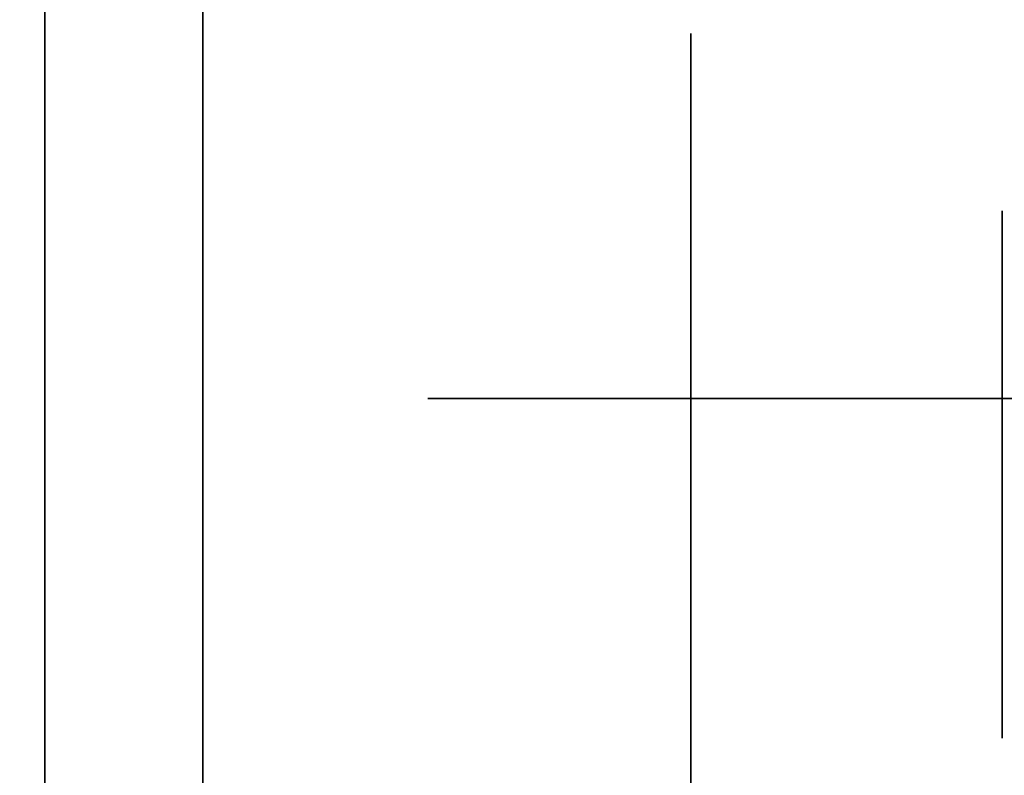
# Model space of a CAD drawing. Extents: x -1299 to -1246.9, y 2743.7 to 2747.9.
# Tile 258 of 1056: x -1292.9879 to -1292.958, y 2747.7993 to 2747.8222. Entities that reach past the tile are written whole.
import ezdxf

# ---------------------------------------------------------------- set-up
doc = ezdxf.new("R2010")
doc.units = 0
doc.header["$LTSCALE"] = 150
doc.header["$MEASUREMENT"] = 0
doc.layers.add('3DFACE_BOLT', color=7, linetype='CONTINUOUS')
doc.layers.add('3DFACE_SHAPE', color=7, linetype='CONTINUOUS')

msp = doc.modelspace()

# ---------------------------------------------------------------- linework, layer by layer
at = {"layer": '3DFACE_BOLT', "color": 1}
for points, invisible_edges in [([(-1292.970119, 2747.841309, 0.068), (-1292.969727, 2747.841309, 0.065528), (-1292.970119, 2747.791309, 0.068)], 14), ([(-1292.970119, 2747.791309, 0.068), (-1292.969727, 2747.841309, 0.065528), (-1292.969727, 2747.791309, 0.065528)], 3), ([(-1292.969727, 2747.841309, 0.070472), (-1292.970119, 2747.841309, 0.068), (-1292.969727, 2747.791309, 0.070472)], 14), ([(-1292.969727, 2747.791309, 0.070472), (-1292.970119, 2747.841309, 0.068), (-1292.970119, 2747.791309, 0.068)], 3), ([(-1292.970119, 2747.841309, 0.138), (-1292.969727, 2747.841309, 0.135528), (-1292.970119, 2747.791309, 0.138)], 14), ([(-1292.970119, 2747.791309, 0.138), (-1292.969727, 2747.841309, 0.135528), (-1292.969727, 2747.791309, 0.135528)], 3), ([(-1292.969727, 2747.841309, 0.140472), (-1292.970119, 2747.841309, 0.138), (-1292.969727, 2747.791309, 0.140472)], 14), ([(-1292.969727, 2747.791309, 0.140472), (-1292.970119, 2747.841309, 0.138), (-1292.970119, 2747.791309, 0.138)], 3), ([(-1292.969727, 2747.841309, 0.065528), (-1292.968591, 2747.841309, 0.063298), (-1292.969727, 2747.791309, 0.065528)], 14), ([(-1292.969727, 2747.791309, 0.065528), (-1292.968591, 2747.841309, 0.063298), (-1292.968591, 2747.791309, 0.063298)], 3), ([(-1292.968591, 2747.841309, 0.072702), (-1292.969727, 2747.841309, 0.070472), (-1292.968591, 2747.791309, 0.072702)], 14), ([(-1292.968591, 2747.791309, 0.072702), (-1292.969727, 2747.841309, 0.070472), (-1292.969727, 2747.791309, 0.070472)], 3), ([(-1292.969727, 2747.841309, 0.135528), (-1292.968591, 2747.841309, 0.133298), (-1292.969727, 2747.791309, 0.135528)], 14), ([(-1292.969727, 2747.791309, 0.135528), (-1292.968591, 2747.841309, 0.133298), (-1292.968591, 2747.791309, 0.133298)], 3), ([(-1292.968591, 2747.841309, 0.142702), (-1292.969727, 2747.841309, 0.140472), (-1292.968591, 2747.791309, 0.142702)], 14), ([(-1292.968591, 2747.791309, 0.142702), (-1292.969727, 2747.841309, 0.140472), (-1292.969727, 2747.791309, 0.140472)], 3), ([(-1292.968591, 2747.841309, 0.063298), (-1292.966821, 2747.841309, 0.061528), (-1292.968591, 2747.791309, 0.063298)], 14), ([(-1292.968591, 2747.791309, 0.063298), (-1292.966821, 2747.841309, 0.061528), (-1292.966821, 2747.791309, 0.061528)], 3), ([(-1292.966821, 2747.841309, 0.074472), (-1292.968591, 2747.841309, 0.072702), (-1292.966821, 2747.791309, 0.074472)], 14), ([(-1292.966821, 2747.791309, 0.074472), (-1292.968591, 2747.841309, 0.072702), (-1292.968591, 2747.791309, 0.072702)], 3), ([(-1292.968591, 2747.841309, 0.133298), (-1292.966821, 2747.841309, 0.131528), (-1292.968591, 2747.791309, 0.133298)], 14), ([(-1292.968591, 2747.791309, 0.133298), (-1292.966821, 2747.841309, 0.131528), (-1292.966821, 2747.791309, 0.131528)], 3), ([(-1292.966821, 2747.841309, 0.144472), (-1292.968591, 2747.841309, 0.142702), (-1292.966821, 2747.791309, 0.144472)], 14), ([(-1292.966821, 2747.791309, 0.144472), (-1292.968591, 2747.841309, 0.142702), (-1292.968591, 2747.791309, 0.142702)], 3), ([(-1292.966821, 2747.841309, 0.061528), (-1292.964591, 2747.841309, 0.060392), (-1292.966821, 2747.791309, 0.061528)], 14), ([(-1292.966821, 2747.791309, 0.061528), (-1292.964591, 2747.841309, 0.060392), (-1292.964591, 2747.791309, 0.060392)], 3), ([(-1292.964591, 2747.841309, 0.075608), (-1292.966821, 2747.841309, 0.074472), (-1292.964591, 2747.791309, 0.075608)], 14), ([(-1292.964591, 2747.791309, 0.075608), (-1292.966821, 2747.841309, 0.074472), (-1292.966821, 2747.791309, 0.074472)], 3), ([(-1292.966821, 2747.841309, 0.131528), (-1292.964591, 2747.841309, 0.130392), (-1292.966821, 2747.791309, 0.131528)], 14), ([(-1292.966821, 2747.791309, 0.131528), (-1292.964591, 2747.841309, 0.130392), (-1292.964591, 2747.791309, 0.130392)], 3), ([(-1292.964591, 2747.841309, 0.145608), (-1292.966821, 2747.841309, 0.144472), (-1292.964591, 2747.791309, 0.145608)], 14), ([(-1292.964591, 2747.791309, 0.145608), (-1292.966821, 2747.841309, 0.144472), (-1292.966821, 2747.791309, 0.144472)], 3), ([(-1292.964591, 2747.841309, 0.060392), (-1292.962119, 2747.841309, 0.06), (-1292.964591, 2747.791309, 0.060392)], 14), ([(-1292.964591, 2747.791309, 0.060392), (-1292.962119, 2747.841309, 0.06), (-1292.962119, 2747.791309, 0.06)], 3), ([(-1292.962119, 2747.841309, 0.076), (-1292.964591, 2747.841309, 0.075608), (-1292.962119, 2747.791309, 0.076)], 14), ([(-1292.962119, 2747.791309, 0.076), (-1292.964591, 2747.841309, 0.075608), (-1292.964591, 2747.791309, 0.075608)], 3), ([(-1292.964591, 2747.841309, 0.130392), (-1292.962119, 2747.841309, 0.13), (-1292.964591, 2747.791309, 0.130392)], 14), ([(-1292.964591, 2747.791309, 0.130392), (-1292.962119, 2747.841309, 0.13), (-1292.962119, 2747.791309, 0.13)], 3), ([(-1292.962119, 2747.841309, 0.146), (-1292.964591, 2747.841309, 0.145608), (-1292.962119, 2747.791309, 0.146)], 14), ([(-1292.962119, 2747.791309, 0.146), (-1292.964591, 2747.841309, 0.145608), (-1292.964591, 2747.791309, 0.145608)], 3), ([(-1292.962119, 2747.841309, 0.06), (-1292.959647, 2747.841309, 0.060392), (-1292.962119, 2747.791309, 0.06)], 14), ([(-1292.962119, 2747.791309, 0.06), (-1292.959647, 2747.841309, 0.060392), (-1292.959647, 2747.791309, 0.060392)], 3), ([(-1292.959647, 2747.841309, 0.075608), (-1292.962119, 2747.841309, 0.076), (-1292.959647, 2747.791309, 0.075608)], 14), ([(-1292.959647, 2747.791309, 0.075608), (-1292.962119, 2747.841309, 0.076), (-1292.962119, 2747.791309, 0.076)], 3), ([(-1292.962119, 2747.841309, 0.13), (-1292.959647, 2747.841309, 0.130392), (-1292.962119, 2747.791309, 0.13)], 14), ([(-1292.962119, 2747.791309, 0.13), (-1292.959647, 2747.841309, 0.130392), (-1292.959647, 2747.791309, 0.130392)], 3), ([(-1292.959647, 2747.841309, 0.145608), (-1292.962119, 2747.841309, 0.146), (-1292.959647, 2747.791309, 0.145608)], 14), ([(-1292.959647, 2747.791309, 0.145608), (-1292.962119, 2747.841309, 0.146), (-1292.962119, 2747.791309, 0.146)], 3), ([(-1292.959647, 2747.841309, 0.060392), (-1292.957416, 2747.841309, 0.061528), (-1292.959647, 2747.791309, 0.060392)], 14), ([(-1292.959647, 2747.791309, 0.060392), (-1292.957416, 2747.841309, 0.061528), (-1292.957416, 2747.791309, 0.061528)], 3), ([(-1292.957416, 2747.841309, 0.074472), (-1292.959647, 2747.841309, 0.075608), (-1292.957416, 2747.791309, 0.074472)], 14), ([(-1292.957416, 2747.791309, 0.074472), (-1292.959647, 2747.841309, 0.075608), (-1292.959647, 2747.791309, 0.075608)], 3), ([(-1292.959647, 2747.841309, 0.130392), (-1292.957416, 2747.841309, 0.131528), (-1292.959647, 2747.791309, 0.130392)], 14), ([(-1292.959647, 2747.791309, 0.130392), (-1292.957416, 2747.841309, 0.131528), (-1292.957416, 2747.791309, 0.131528)], 3), ([(-1292.957416, 2747.841309, 0.144472), (-1292.959647, 2747.841309, 0.145608), (-1292.957416, 2747.791309, 0.144472)], 14), ([(-1292.957416, 2747.791309, 0.144472), (-1292.959647, 2747.841309, 0.145608), (-1292.959647, 2747.791309, 0.145608)], 3), ([(-1292.975494, 2747.825549, 0.068), (-1292.968806, 2747.825549, 0.056417), (-1292.975494, 2747.810749, 0.068)], 14), ([(-1292.975494, 2747.810749, 0.068), (-1292.968806, 2747.825549, 0.056417), (-1292.968806, 2747.810749, 0.056417)], 3), ([(-1292.968806, 2747.825549, 0.079583), (-1292.975494, 2747.825549, 0.068), (-1292.968806, 2747.810749, 0.079583)], 14), ([(-1292.968806, 2747.810749, 0.079583), (-1292.975494, 2747.825549, 0.068), (-1292.975494, 2747.810749, 0.068)], 3), ([(-1292.975494, 2747.825549, 0.138), (-1292.968806, 2747.825549, 0.126417), (-1292.975494, 2747.810749, 0.138)], 14), ([(-1292.975494, 2747.810749, 0.138), (-1292.968806, 2747.825549, 0.126417), (-1292.968806, 2747.810749, 0.126417)], 3), ([(-1292.968806, 2747.825549, 0.149583), (-1292.975494, 2747.825549, 0.138), (-1292.968806, 2747.810749, 0.149583)], 14), ([(-1292.968806, 2747.810749, 0.149583), (-1292.975494, 2747.825549, 0.138), (-1292.975494, 2747.810749, 0.138)], 3), ([(-1292.968806, 2747.825549, 0.056417), (-1292.955431, 2747.825549, 0.056417), (-1292.968806, 2747.810749, 0.056417)], 14), ([(-1292.968806, 2747.810749, 0.056417), (-1292.955431, 2747.825549, 0.056417), (-1292.955431, 2747.810749, 0.056417)], 3), ([(-1292.955431, 2747.825549, 0.079583), (-1292.968806, 2747.825549, 0.079583), (-1292.955431, 2747.810749, 0.079583)], 14), ([(-1292.955431, 2747.810749, 0.079583), (-1292.968806, 2747.825549, 0.079583), (-1292.968806, 2747.810749, 0.079583)], 3), ([(-1292.968806, 2747.825549, 0.126417), (-1292.955431, 2747.825549, 0.126417), (-1292.968806, 2747.810749, 0.126417)], 14), ([(-1292.968806, 2747.810749, 0.126417), (-1292.955431, 2747.825549, 0.126417), (-1292.955431, 2747.810749, 0.126417)], 3), ([(-1292.955431, 2747.825549, 0.149583), (-1292.968806, 2747.825549, 0.149583), (-1292.955431, 2747.810749, 0.149583)], 14), ([(-1292.955431, 2747.810749, 0.149583), (-1292.968806, 2747.825549, 0.149583), (-1292.968806, 2747.810749, 0.149583)], 3), ([(-1292.982319, 2747.815136, 0.126417), (-1292.982319, 2747.821824, 0.138), (-1292.967519, 2747.815136, 0.126417)], 14), ([(-1292.967519, 2747.815136, 0.126417), (-1292.982319, 2747.821824, 0.138), (-1292.967519, 2747.821824, 0.138)], 3), ([(-1292.982319, 2747.821824, 0.138), (-1292.982319, 2747.815136, 0.149583), (-1292.967519, 2747.821824, 0.138)], 14), ([(-1292.967519, 2747.821824, 0.138), (-1292.982319, 2747.815136, 0.149583), (-1292.967519, 2747.815136, 0.149583)], 3), ([(-1292.982319, 2747.815136, 0.149583), (-1292.982319, 2747.821824, 0.138), (-1292.982319, 2747.815136, 0.126417)], 12), ([(-1292.982319, 2747.815136, 0.056417), (-1292.982319, 2747.821824, 0.068), (-1292.967519, 2747.815136, 0.056417)], 14), ([(-1292.967519, 2747.815136, 0.056417), (-1292.982319, 2747.821824, 0.068), (-1292.967519, 2747.821824, 0.068)], 3), ([(-1292.982319, 2747.821824, 0.068), (-1292.982319, 2747.815136, 0.079583), (-1292.967519, 2747.821824, 0.068)], 14), ([(-1292.967519, 2747.821824, 0.068), (-1292.982319, 2747.815136, 0.079583), (-1292.967519, 2747.815136, 0.079583)], 3), ([(-1292.982319, 2747.815136, 0.079583), (-1292.982319, 2747.821824, 0.068), (-1292.982319, 2747.815136, 0.056417)], 12), ([(-1292.967519, 2747.815136, 0.126417), (-1292.967519, 2747.821824, 0.138), (-1292.967519, 2747.815136, 0.149583)], 12), ([(-1292.967519, 2747.815136, 0.056417), (-1292.967519, 2747.821824, 0.068), (-1292.967519, 2747.815136, 0.079583)], 12), ([(-1293.008079, 2747.816057, 0.135528), (-1293.008079, 2747.816449, 0.138), (-1292.958079, 2747.816057, 0.135528)], 14), ([(-1292.958079, 2747.816057, 0.135528), (-1293.008079, 2747.816449, 0.138), (-1292.958079, 2747.816449, 0.138)], 3), ([(-1293.008079, 2747.816449, 0.138), (-1293.008079, 2747.816057, 0.140472), (-1292.958079, 2747.816449, 0.138)], 14), ([(-1292.958079, 2747.816449, 0.138), (-1293.008079, 2747.816057, 0.140472), (-1292.958079, 2747.816057, 0.140472)], 3), ([(-1293.008079, 2747.816057, 0.065528), (-1293.008079, 2747.816449, 0.068), (-1292.958079, 2747.816057, 0.065528)], 14), ([(-1292.958079, 2747.816057, 0.065528), (-1293.008079, 2747.816449, 0.068), (-1292.958079, 2747.816449, 0.068)], 3), ([(-1293.008079, 2747.816449, 0.068), (-1293.008079, 2747.816057, 0.070472), (-1292.958079, 2747.816449, 0.068)], 14), ([(-1292.958079, 2747.816449, 0.068), (-1293.008079, 2747.816057, 0.070472), (-1292.958079, 2747.816057, 0.070472)], 3), ([(-1292.958079, 2747.816057, 0.135528), (-1292.958079, 2747.816449, 0.138), (-1292.958079, 2747.816057, 0.140472)], 12), ([(-1292.958079, 2747.816057, 0.065528), (-1292.958079, 2747.816449, 0.068), (-1292.958079, 2747.816057, 0.070472)], 12), ([(-1293.008079, 2747.814921, 0.133298), (-1293.008079, 2747.816057, 0.135528), (-1292.958079, 2747.814921, 0.133298)], 14), ([(-1292.958079, 2747.814921, 0.133298), (-1293.008079, 2747.816057, 0.135528), (-1292.958079, 2747.816057, 0.135528)], 3), ([(-1293.008079, 2747.816057, 0.140472), (-1293.008079, 2747.814921, 0.142702), (-1292.958079, 2747.816057, 0.140472)], 14), ([(-1292.958079, 2747.816057, 0.140472), (-1293.008079, 2747.814921, 0.142702), (-1292.958079, 2747.814921, 0.142702)], 3), ([(-1293.008079, 2747.814921, 0.063298), (-1293.008079, 2747.816057, 0.065528), (-1292.958079, 2747.814921, 0.063298)], 14), ([(-1292.958079, 2747.814921, 0.063298), (-1293.008079, 2747.816057, 0.065528), (-1292.958079, 2747.816057, 0.065528)], 3), ([(-1293.008079, 2747.816057, 0.070472), (-1293.008079, 2747.814921, 0.072702), (-1292.958079, 2747.816057, 0.070472)], 14), ([(-1292.958079, 2747.816057, 0.070472), (-1293.008079, 2747.814921, 0.072702), (-1292.958079, 2747.814921, 0.072702)], 3), ([(-1292.958079, 2747.814921, 0.133298), (-1292.958079, 2747.816057, 0.135528), (-1292.958079, 2747.814921, 0.142702)], 14), ([(-1292.958079, 2747.814921, 0.142702), (-1292.958079, 2747.816057, 0.135528), (-1292.958079, 2747.816057, 0.140472)], 3), ([(-1292.958079, 2747.814921, 0.063298), (-1292.958079, 2747.816057, 0.065528), (-1292.958079, 2747.814921, 0.072702)], 14), ([(-1292.958079, 2747.814921, 0.072702), (-1292.958079, 2747.816057, 0.065528), (-1292.958079, 2747.816057, 0.070472)], 3), ([(-1293.008079, 2747.813151, 0.131528), (-1293.008079, 2747.814921, 0.133298), (-1292.958079, 2747.813151, 0.131528)], 14), ([(-1292.958079, 2747.813151, 0.131528), (-1293.008079, 2747.814921, 0.133298), (-1292.958079, 2747.814921, 0.133298)], 3), ([(-1293.008079, 2747.814921, 0.142702), (-1293.008079, 2747.813151, 0.144472), (-1292.958079, 2747.814921, 0.142702)], 14), ([(-1292.958079, 2747.814921, 0.142702), (-1293.008079, 2747.813151, 0.144472), (-1292.958079, 2747.813151, 0.144472)], 3), ([(-1293.008079, 2747.813151, 0.061528), (-1293.008079, 2747.814921, 0.063298), (-1292.958079, 2747.813151, 0.061528)], 14), ([(-1292.958079, 2747.813151, 0.061528), (-1293.008079, 2747.814921, 0.063298), (-1292.958079, 2747.814921, 0.063298)], 3), ([(-1293.008079, 2747.814921, 0.072702), (-1293.008079, 2747.813151, 0.074472), (-1292.958079, 2747.814921, 0.072702)], 14), ([(-1292.958079, 2747.814921, 0.072702), (-1293.008079, 2747.813151, 0.074472), (-1292.958079, 2747.813151, 0.074472)], 3), ([(-1292.982319, 2747.801761, 0.126417), (-1292.982319, 2747.815136, 0.126417), (-1292.967519, 2747.801761, 0.126417)], 14), ([(-1292.967519, 2747.801761, 0.126417), (-1292.982319, 2747.815136, 0.126417), (-1292.967519, 2747.815136, 0.126417)], 3), ([(-1292.982319, 2747.815136, 0.149583), (-1292.982319, 2747.801761, 0.149583), (-1292.967519, 2747.815136, 0.149583)], 14), ([(-1292.967519, 2747.815136, 0.149583), (-1292.982319, 2747.801761, 0.149583), (-1292.967519, 2747.801761, 0.149583)], 3), ([(-1292.982319, 2747.801761, 0.149583), (-1292.982319, 2747.815136, 0.149583), (-1292.982319, 2747.801761, 0.126417)], 14), ([(-1292.982319, 2747.801761, 0.126417), (-1292.982319, 2747.815136, 0.149583), (-1292.982319, 2747.815136, 0.126417)], 3), ([(-1292.982319, 2747.801761, 0.056417), (-1292.982319, 2747.815136, 0.056417), (-1292.967519, 2747.801761, 0.056417)], 14), ([(-1292.967519, 2747.801761, 0.056417), (-1292.982319, 2747.815136, 0.056417), (-1292.967519, 2747.815136, 0.056417)], 3), ([(-1292.982319, 2747.815136, 0.079583), (-1292.982319, 2747.801761, 0.079583), (-1292.967519, 2747.815136, 0.079583)], 14), ([(-1292.967519, 2747.815136, 0.079583), (-1292.982319, 2747.801761, 0.079583), (-1292.967519, 2747.801761, 0.079583)], 3), ([(-1292.982319, 2747.801761, 0.079583), (-1292.982319, 2747.815136, 0.079583), (-1292.982319, 2747.801761, 0.056417)], 14), ([(-1292.982319, 2747.801761, 0.056417), (-1292.982319, 2747.815136, 0.079583), (-1292.982319, 2747.815136, 0.056417)], 3), ([(-1292.967519, 2747.801761, 0.126417), (-1292.967519, 2747.815136, 0.126417), (-1292.967519, 2747.801761, 0.149583)], 14), ([(-1292.967519, 2747.801761, 0.149583), (-1292.967519, 2747.815136, 0.126417), (-1292.967519, 2747.815136, 0.149583)], 3), ([(-1292.967519, 2747.801761, 0.056417), (-1292.967519, 2747.815136, 0.056417), (-1292.967519, 2747.801761, 0.079583)], 14), ([(-1292.967519, 2747.801761, 0.079583), (-1292.967519, 2747.815136, 0.056417), (-1292.967519, 2747.815136, 0.079583)], 3), ([(-1292.958079, 2747.813151, 0.131528), (-1292.958079, 2747.814921, 0.133298), (-1292.958079, 2747.813151, 0.144472)], 14), ([(-1292.958079, 2747.813151, 0.144472), (-1292.958079, 2747.814921, 0.133298), (-1292.958079, 2747.814921, 0.142702)], 3), ([(-1292.958079, 2747.813151, 0.061528), (-1292.958079, 2747.814921, 0.063298), (-1292.958079, 2747.813151, 0.074472)], 14), ([(-1292.958079, 2747.813151, 0.074472), (-1292.958079, 2747.814921, 0.063298), (-1292.958079, 2747.814921, 0.072702)], 3), ([(-1293.008079, 2747.810921, 0.130392), (-1293.008079, 2747.813151, 0.131528), (-1292.958079, 2747.810921, 0.130392)], 14), ([(-1292.958079, 2747.810921, 0.130392), (-1293.008079, 2747.813151, 0.131528), (-1292.958079, 2747.813151, 0.131528)], 3), ([(-1293.008079, 2747.813151, 0.144472), (-1293.008079, 2747.810921, 0.145608), (-1292.958079, 2747.813151, 0.144472)], 14), ([(-1292.958079, 2747.813151, 0.144472), (-1293.008079, 2747.810921, 0.145608), (-1292.958079, 2747.810921, 0.145608)], 3), ([(-1293.008079, 2747.810921, 0.060392), (-1293.008079, 2747.813151, 0.061528), (-1292.958079, 2747.810921, 0.060392)], 14), ([(-1292.958079, 2747.810921, 0.060392), (-1293.008079, 2747.813151, 0.061528), (-1292.958079, 2747.813151, 0.061528)], 3), ([(-1293.008079, 2747.813151, 0.074472), (-1293.008079, 2747.810921, 0.075608), (-1292.958079, 2747.813151, 0.074472)], 14), ([(-1292.958079, 2747.813151, 0.074472), (-1293.008079, 2747.810921, 0.075608), (-1292.958079, 2747.810921, 0.075608)], 3), ([(-1292.958079, 2747.810921, 0.130392), (-1292.958079, 2747.813151, 0.131528), (-1292.958079, 2747.810921, 0.145608)], 14), ([(-1292.958079, 2747.810921, 0.145608), (-1292.958079, 2747.813151, 0.131528), (-1292.958079, 2747.813151, 0.144472)], 3), ([(-1292.958079, 2747.810921, 0.060392), (-1292.958079, 2747.813151, 0.061528), (-1292.958079, 2747.810921, 0.075608)], 14), ([(-1292.958079, 2747.810921, 0.075608), (-1292.958079, 2747.813151, 0.061528), (-1292.958079, 2747.813151, 0.074472)], 3), ([(-1293.008079, 2747.808449, 0.13), (-1293.008079, 2747.810921, 0.130392), (-1292.958079, 2747.808449, 0.13)], 14), ([(-1292.958079, 2747.808449, 0.13), (-1293.008079, 2747.810921, 0.130392), (-1292.958079, 2747.810921, 0.130392)], 3), ([(-1293.008079, 2747.810921, 0.145608), (-1293.008079, 2747.808449, 0.146), (-1292.958079, 2747.810921, 0.145608)], 14), ([(-1292.958079, 2747.810921, 0.145608), (-1293.008079, 2747.808449, 0.146), (-1292.958079, 2747.808449, 0.146)], 3), ([(-1293.008079, 2747.808449, 0.06), (-1293.008079, 2747.810921, 0.060392), (-1292.958079, 2747.808449, 0.06)], 14), ([(-1292.958079, 2747.808449, 0.06), (-1293.008079, 2747.810921, 0.060392), (-1292.958079, 2747.810921, 0.060392)], 3), ([(-1293.008079, 2747.810921, 0.075608), (-1293.008079, 2747.808449, 0.076), (-1292.958079, 2747.810921, 0.075608)], 14), ([(-1292.958079, 2747.810921, 0.075608), (-1293.008079, 2747.808449, 0.076), (-1292.958079, 2747.808449, 0.076)], 3), ([(-1292.975494, 2747.810749, 0.068), (-1292.968806, 2747.810749, 0.056417), (-1292.968806, 2747.810749, 0.079583)], 2), ([(-1292.975494, 2747.810749, 0.138), (-1292.968806, 2747.810749, 0.126417), (-1292.968806, 2747.810749, 0.149583)], 2), ([(-1292.968806, 2747.810749, 0.056417), (-1292.955431, 2747.810749, 0.056417), (-1292.968806, 2747.810749, 0.079583)], 14), ([(-1292.968806, 2747.810749, 0.079583), (-1292.955431, 2747.810749, 0.056417), (-1292.955431, 2747.810749, 0.079583)], 3), ([(-1292.968806, 2747.810749, 0.126417), (-1292.955431, 2747.810749, 0.126417), (-1292.968806, 2747.810749, 0.149583)], 14), ([(-1292.968806, 2747.810749, 0.149583), (-1292.955431, 2747.810749, 0.126417), (-1292.955431, 2747.810749, 0.149583)], 3), ([(-1292.958079, 2747.808449, 0.13), (-1292.958079, 2747.810921, 0.130392), (-1292.958079, 2747.808449, 0.146)], 14), ([(-1292.958079, 2747.808449, 0.146), (-1292.958079, 2747.810921, 0.130392), (-1292.958079, 2747.810921, 0.145608)], 3), ([(-1292.958079, 2747.808449, 0.06), (-1292.958079, 2747.810921, 0.060392), (-1292.958079, 2747.808449, 0.076)], 14), ([(-1292.958079, 2747.808449, 0.076), (-1292.958079, 2747.810921, 0.060392), (-1292.958079, 2747.810921, 0.075608)], 3), ([(-1293.008079, 2747.805976, 0.130392), (-1293.008079, 2747.808449, 0.13), (-1292.958079, 2747.805976, 0.130392)], 14), ([(-1292.958079, 2747.805976, 0.130392), (-1293.008079, 2747.808449, 0.13), (-1292.958079, 2747.808449, 0.13)], 3), ([(-1293.008079, 2747.808449, 0.146), (-1293.008079, 2747.805976, 0.145608), (-1292.958079, 2747.808449, 0.146)], 14), ([(-1292.958079, 2747.808449, 0.146), (-1293.008079, 2747.805976, 0.145608), (-1292.958079, 2747.805976, 0.145608)], 3), ([(-1293.008079, 2747.805976, 0.060392), (-1293.008079, 2747.808449, 0.06), (-1292.958079, 2747.805976, 0.060392)], 14), ([(-1292.958079, 2747.805976, 0.060392), (-1293.008079, 2747.808449, 0.06), (-1292.958079, 2747.808449, 0.06)], 3), ([(-1293.008079, 2747.808449, 0.076), (-1293.008079, 2747.805976, 0.075608), (-1292.958079, 2747.808449, 0.076)], 14), ([(-1292.958079, 2747.808449, 0.076), (-1293.008079, 2747.805976, 0.075608), (-1292.958079, 2747.805976, 0.075608)], 3), ([(-1292.958079, 2747.805976, 0.130392), (-1292.958079, 2747.808449, 0.13), (-1292.958079, 2747.805976, 0.145608)], 14), ([(-1292.958079, 2747.805976, 0.145608), (-1292.958079, 2747.808449, 0.13), (-1292.958079, 2747.808449, 0.146)], 3), ([(-1292.958079, 2747.805976, 0.060392), (-1292.958079, 2747.808449, 0.06), (-1292.958079, 2747.805976, 0.075608)], 14), ([(-1292.958079, 2747.805976, 0.075608), (-1292.958079, 2747.808449, 0.06), (-1292.958079, 2747.808449, 0.076)], 3), ([(-1293.008079, 2747.803746, 0.131528), (-1293.008079, 2747.805976, 0.130392), (-1292.958079, 2747.803746, 0.131528)], 14), ([(-1292.958079, 2747.803746, 0.131528), (-1293.008079, 2747.805976, 0.130392), (-1292.958079, 2747.805976, 0.130392)], 3), ([(-1293.008079, 2747.805976, 0.145608), (-1293.008079, 2747.803746, 0.144472), (-1292.958079, 2747.805976, 0.145608)], 14), ([(-1292.958079, 2747.805976, 0.145608), (-1293.008079, 2747.803746, 0.144472), (-1292.958079, 2747.803746, 0.144472)], 3), ([(-1293.008079, 2747.803746, 0.061528), (-1293.008079, 2747.805976, 0.060392), (-1292.958079, 2747.803746, 0.061528)], 14), ([(-1292.958079, 2747.803746, 0.061528), (-1293.008079, 2747.805976, 0.060392), (-1292.958079, 2747.805976, 0.060392)], 3), ([(-1293.008079, 2747.805976, 0.075608), (-1293.008079, 2747.803746, 0.074472), (-1292.958079, 2747.805976, 0.075608)], 14), ([(-1292.958079, 2747.805976, 0.075608), (-1293.008079, 2747.803746, 0.074472), (-1292.958079, 2747.803746, 0.074472)], 3), ([(-1292.958079, 2747.803746, 0.131528), (-1292.958079, 2747.805976, 0.130392), (-1292.958079, 2747.803746, 0.144472)], 14), ([(-1292.958079, 2747.803746, 0.144472), (-1292.958079, 2747.805976, 0.130392), (-1292.958079, 2747.805976, 0.145608)], 3), ([(-1292.958079, 2747.803746, 0.061528), (-1292.958079, 2747.805976, 0.060392), (-1292.958079, 2747.803746, 0.074472)], 14), ([(-1292.958079, 2747.803746, 0.074472), (-1292.958079, 2747.805976, 0.060392), (-1292.958079, 2747.805976, 0.075608)], 3), ([(-1293.008079, 2747.801976, 0.133298), (-1293.008079, 2747.803746, 0.131528), (-1292.958079, 2747.801976, 0.133298)], 14), ([(-1292.958079, 2747.801976, 0.133298), (-1293.008079, 2747.803746, 0.131528), (-1292.958079, 2747.803746, 0.131528)], 3), ([(-1293.008079, 2747.803746, 0.144472), (-1293.008079, 2747.801976, 0.142702), (-1292.958079, 2747.803746, 0.144472)], 14), ([(-1292.958079, 2747.803746, 0.144472), (-1293.008079, 2747.801976, 0.142702), (-1292.958079, 2747.801976, 0.142702)], 3), ([(-1293.008079, 2747.801976, 0.063298), (-1293.008079, 2747.803746, 0.061528), (-1292.958079, 2747.801976, 0.063298)], 14), ([(-1292.958079, 2747.801976, 0.063298), (-1293.008079, 2747.803746, 0.061528), (-1292.958079, 2747.803746, 0.061528)], 3), ([(-1293.008079, 2747.803746, 0.074472), (-1293.008079, 2747.801976, 0.072702), (-1292.958079, 2747.803746, 0.074472)], 14), ([(-1292.958079, 2747.803746, 0.074472), (-1293.008079, 2747.801976, 0.072702), (-1292.958079, 2747.801976, 0.072702)], 3), ([(-1292.958079, 2747.801976, 0.133298), (-1292.958079, 2747.803746, 0.131528), (-1292.958079, 2747.801976, 0.142702)], 14), ([(-1292.958079, 2747.801976, 0.142702), (-1292.958079, 2747.803746, 0.131528), (-1292.958079, 2747.803746, 0.144472)], 3), ([(-1292.958079, 2747.801976, 0.063298), (-1292.958079, 2747.803746, 0.061528), (-1292.958079, 2747.801976, 0.072702)], 14), ([(-1292.958079, 2747.801976, 0.072702), (-1292.958079, 2747.803746, 0.061528), (-1292.958079, 2747.803746, 0.074472)], 3), ([(-1293.008079, 2747.80084, 0.135528), (-1293.008079, 2747.801976, 0.133298), (-1292.958079, 2747.80084, 0.135528)], 14), ([(-1292.958079, 2747.80084, 0.135528), (-1293.008079, 2747.801976, 0.133298), (-1292.958079, 2747.801976, 0.133298)], 3), ([(-1293.008079, 2747.801976, 0.142702), (-1293.008079, 2747.80084, 0.140472), (-1292.958079, 2747.801976, 0.142702)], 14), ([(-1292.958079, 2747.801976, 0.142702), (-1293.008079, 2747.80084, 0.140472), (-1292.958079, 2747.80084, 0.140472)], 3), ([(-1293.008079, 2747.80084, 0.065528), (-1293.008079, 2747.801976, 0.063298), (-1292.958079, 2747.80084, 0.065528)], 14), ([(-1292.958079, 2747.80084, 0.065528), (-1293.008079, 2747.801976, 0.063298), (-1292.958079, 2747.801976, 0.063298)], 3), ([(-1293.008079, 2747.801976, 0.072702), (-1293.008079, 2747.80084, 0.070472), (-1292.958079, 2747.801976, 0.072702)], 14), ([(-1292.958079, 2747.801976, 0.072702), (-1293.008079, 2747.80084, 0.070472), (-1292.958079, 2747.80084, 0.070472)], 3), ([(-1292.982319, 2747.795074, 0.138), (-1292.982319, 2747.801761, 0.126417), (-1292.967519, 2747.795074, 0.138)], 14), ([(-1292.967519, 2747.795074, 0.138), (-1292.982319, 2747.801761, 0.126417), (-1292.967519, 2747.801761, 0.126417)], 3), ([(-1292.982319, 2747.801761, 0.149583), (-1292.982319, 2747.795074, 0.138), (-1292.967519, 2747.801761, 0.149583)], 14), ([(-1292.967519, 2747.801761, 0.149583), (-1292.982319, 2747.795074, 0.138), (-1292.967519, 2747.795074, 0.138)], 3), ([(-1292.982319, 2747.795074, 0.138), (-1292.982319, 2747.801761, 0.149583), (-1292.982319, 2747.801761, 0.126417)], 2), ([(-1292.982319, 2747.795074, 0.068), (-1292.982319, 2747.801761, 0.056417), (-1292.967519, 2747.795074, 0.068)], 14), ([(-1292.967519, 2747.795074, 0.068), (-1292.982319, 2747.801761, 0.056417), (-1292.967519, 2747.801761, 0.056417)], 3), ([(-1292.982319, 2747.801761, 0.079583), (-1292.982319, 2747.795074, 0.068), (-1292.967519, 2747.801761, 0.079583)], 14), ([(-1292.967519, 2747.801761, 0.079583), (-1292.982319, 2747.795074, 0.068), (-1292.967519, 2747.795074, 0.068)], 3), ([(-1292.982319, 2747.795074, 0.068), (-1292.982319, 2747.801761, 0.079583), (-1292.982319, 2747.801761, 0.056417)], 2), ([(-1292.967519, 2747.795074, 0.138), (-1292.967519, 2747.801761, 0.126417), (-1292.967519, 2747.801761, 0.149583)], 2), ([(-1292.967519, 2747.795074, 0.068), (-1292.967519, 2747.801761, 0.056417), (-1292.967519, 2747.801761, 0.079583)], 2), ([(-1292.958079, 2747.80084, 0.135528), (-1292.958079, 2747.801976, 0.133298), (-1292.958079, 2747.80084, 0.140472)], 14), ([(-1292.958079, 2747.80084, 0.140472), (-1292.958079, 2747.801976, 0.133298), (-1292.958079, 2747.801976, 0.142702)], 3), ([(-1292.958079, 2747.80084, 0.065528), (-1292.958079, 2747.801976, 0.063298), (-1292.958079, 2747.80084, 0.070472)], 14), ([(-1292.958079, 2747.80084, 0.070472), (-1292.958079, 2747.801976, 0.063298), (-1292.958079, 2747.801976, 0.072702)], 3), ([(-1293.008079, 2747.800449, 0.138), (-1293.008079, 2747.80084, 0.135528), (-1292.958079, 2747.800449, 0.138)], 14), ([(-1292.958079, 2747.800449, 0.138), (-1293.008079, 2747.80084, 0.135528), (-1292.958079, 2747.80084, 0.135528)], 3), ([(-1293.008079, 2747.80084, 0.140472), (-1293.008079, 2747.800449, 0.138), (-1292.958079, 2747.80084, 0.140472)], 14), ([(-1292.958079, 2747.80084, 0.140472), (-1293.008079, 2747.800449, 0.138), (-1292.958079, 2747.800449, 0.138)], 3), ([(-1293.008079, 2747.800449, 0.068), (-1293.008079, 2747.80084, 0.065528), (-1292.958079, 2747.800449, 0.068)], 14), ([(-1292.958079, 2747.800449, 0.068), (-1293.008079, 2747.80084, 0.065528), (-1292.958079, 2747.80084, 0.065528)], 3), ([(-1293.008079, 2747.80084, 0.070472), (-1293.008079, 2747.800449, 0.068), (-1292.958079, 2747.80084, 0.070472)], 14), ([(-1292.958079, 2747.80084, 0.070472), (-1293.008079, 2747.800449, 0.068), (-1292.958079, 2747.800449, 0.068)], 3), ([(-1292.958079, 2747.800449, 0.138), (-1292.958079, 2747.80084, 0.135528), (-1292.958079, 2747.80084, 0.140472)], 2), ([(-1292.958079, 2747.800449, 0.068), (-1292.958079, 2747.80084, 0.065528), (-1292.958079, 2747.80084, 0.070472)], 2)]:
    msp.add_3dface(points, dxfattribs=dict(at, invisible_edges=invisible_edges))
at = {"layer": '3DFACE_SHAPE', "color": 13}
for points, invisible_edges in [([(-1293.046219, 2747.884449, 0.206), (-1293.046219, 2746.946449, 0.206), (-1292.944219, 2747.884449, 0.206)], 2), ([(-1293.046219, 2746.946449, 0.206), (-1292.944219, 2746.946449, 0.206), (-1292.944219, 2747.884449, 0.206)], 12), ([(-1292.944219, 2747.884449), (-1292.944219, 2746.946449), (-1293.046219, 2747.884449)], 2), ([(-1292.944219, 2746.946449), (-1293.046219, 2746.946449), (-1293.046219, 2747.884449)], 12), ([(-1292.992119, 2747.884449, 0.008), (-1292.992119, 2746.946449, 0.008), (-1292.944219, 2747.884449, 0.008)], 2), ([(-1292.992119, 2746.946449, 0.008), (-1292.944219, 2746.946449, 0.008), (-1292.944219, 2747.884449, 0.008)], 12), ([(-1292.944219, 2747.884449, 0.198), (-1292.944219, 2746.946449, 0.198), (-1292.992119, 2747.858449, 0.198)], 14), ([(-1292.944219, 2746.946449, 0.198), (-1292.992119, 2747.808449, 0.198), (-1292.992119, 2747.858449, 0.198)], 13), ([(-1292.987119, 2747.779349, 0.033), (-1292.987119, 2747.814459, 0.06199), (-1292.987119, 2747.830349, 0.033)], 3), ([(-1292.987119, 2747.814459, 0.06199), (-1292.987119, 2747.830349, 0.068), (-1292.987119, 2747.830349, 0.033)], 13), ([(-1292.987119, 2747.814459, 0.06199), (-1292.987119, 2747.816949, 0.068), (-1292.987119, 2747.830349, 0.068)], 14), ([(-1292.987119, 2747.816949, 0.138), (-1292.987119, 2747.830349, 0.068), (-1292.987119, 2747.816949, 0.068)], 15), ([(-1292.987119, 2747.830349, 0.068), (-1292.987119, 2747.816949, 0.138), (-1292.987119, 2747.830349, 0.138)], 3), ([(-1292.987119, 2747.830349, 0.138), (-1292.987119, 2747.816949, 0.138), (-1292.987119, 2747.830349, 0.173)], 3), ([(-1292.987119, 2747.816949, 0.138), (-1292.987119, 2747.814459, 0.14401), (-1292.987119, 2747.830349, 0.173)], 14), ([(-1292.987119, 2747.814459, 0.14401), (-1292.987119, 2747.808449, 0.1465), (-1292.987119, 2747.830349, 0.173)], 14), ([(-1292.987119, 2747.808449, 0.1465), (-1292.987119, 2747.802438, 0.14401), (-1292.987119, 2747.830349, 0.173)], 14), ([(-1292.987119, 2747.830349, 0.173), (-1292.987119, 2747.802438, 0.14401), (-1292.987119, 2747.779349, 0.173)], 3), ([(-1292.982319, 2747.825549, 0.033), (-1292.982319, 2747.808449, 0.033), (-1292.987119, 2747.830349, 0.033)], 14), ([(-1292.987119, 2747.830349, 0.033), (-1292.982319, 2747.808449, 0.033), (-1292.987119, 2747.779349, 0.033)], 3), ([(-1292.987119, 2747.779349, 0.173), (-1292.982319, 2747.825549, 0.173), (-1292.987119, 2747.830349, 0.173)], 3), ([(-1292.982319, 2747.779349, 0.173), (-1292.982319, 2747.825549, 0.173), (-1292.987119, 2747.779349, 0.173)], 2), ([(-1292.982319, 2747.779349, 0.173), (-1292.982319, 2747.802438, 0.14401), (-1292.982319, 2747.825549, 0.173)], 3), ([(-1292.982319, 2747.802438, 0.14401), (-1292.982319, 2747.808449, 0.1465), (-1292.982319, 2747.825549, 0.173)], 14), ([(-1292.982319, 2747.825549, 0.173), (-1292.982319, 2747.808449, 0.1465), (-1292.982319, 2747.814459, 0.14401)], 13), ([(-1292.982319, 2747.814459, 0.14401), (-1292.982319, 2747.816949, 0.138), (-1292.982319, 2747.825549, 0.173)], 14), ([(-1292.982319, 2747.816949, 0.138), (-1292.982319, 2747.825549, 0.033), (-1292.982319, 2747.825549, 0.173)], 13), ([(-1292.982319, 2747.816949, 0.068), (-1292.982319, 2747.825549, 0.033), (-1292.982319, 2747.816949, 0.138)], 15), ([(-1292.982319, 2747.816949, 0.068), (-1292.982319, 2747.814459, 0.06199), (-1292.982319, 2747.825549, 0.033)], 14), ([(-1292.982319, 2747.825549, 0.033), (-1292.982319, 2747.814459, 0.06199), (-1292.982319, 2747.808449, 0.033)], 3), ([(-1292.987119, 2747.814459, 0.13199), (-1292.987119, 2747.816949, 0.138), (-1292.987119, 2747.814459, 0.07401)], 14), ([(-1292.987119, 2747.814459, 0.07401), (-1292.987119, 2747.816949, 0.138), (-1292.987119, 2747.816949, 0.068)], 3), ([(-1292.982319, 2747.814459, 0.07401), (-1292.987119, 2747.814459, 0.07401), (-1292.982319, 2747.816949, 0.068)], 3), ([(-1292.987119, 2747.814459, 0.07401), (-1292.987119, 2747.816949, 0.068), (-1292.982319, 2747.816949, 0.068)], 14), ([(-1292.982319, 2747.816949, 0.068), (-1292.987119, 2747.816949, 0.068), (-1292.982319, 2747.814459, 0.06199)], 3), ([(-1292.987119, 2747.816949, 0.068), (-1292.987119, 2747.814459, 0.06199), (-1292.982319, 2747.814459, 0.06199)], 14), ([(-1292.982319, 2747.814459, 0.14401), (-1292.987119, 2747.814459, 0.14401), (-1292.982319, 2747.816949, 0.138)], 3), ([(-1292.987119, 2747.814459, 0.14401), (-1292.987119, 2747.816949, 0.138), (-1292.982319, 2747.816949, 0.138)], 14), ([(-1292.982319, 2747.816949, 0.138), (-1292.987119, 2747.816949, 0.138), (-1292.982319, 2747.814459, 0.13199)], 3), ([(-1292.987119, 2747.816949, 0.138), (-1292.987119, 2747.814459, 0.13199), (-1292.982319, 2747.814459, 0.13199)], 14), ([(-1292.982319, 2747.814459, 0.07401), (-1292.982319, 2747.816949, 0.068), (-1292.982319, 2747.814459, 0.13199)], 14), ([(-1292.982319, 2747.814459, 0.13199), (-1292.982319, 2747.816949, 0.068), (-1292.982319, 2747.816949, 0.138)], 3), ([(-1292.987119, 2747.808449, 0.0595), (-1292.987119, 2747.814459, 0.06199), (-1292.987119, 2747.779349, 0.033)], 14), ([(-1292.987119, 2747.814459, 0.07401), (-1292.987119, 2747.808449, 0.0765), (-1292.987119, 2747.814459, 0.13199)], 14), ([(-1292.987119, 2747.808449, 0.0765), (-1292.987119, 2747.808449, 0.1295), (-1292.987119, 2747.814459, 0.13199)], 13), ([(-1292.982319, 2747.808449, 0.0765), (-1292.987119, 2747.808449, 0.0765), (-1292.982319, 2747.814459, 0.07401)], 3), ([(-1292.987119, 2747.808449, 0.0765), (-1292.987119, 2747.814459, 0.07401), (-1292.982319, 2747.814459, 0.07401)], 14), ([(-1292.982319, 2747.814459, 0.06199), (-1292.987119, 2747.814459, 0.06199), (-1292.982319, 2747.808449, 0.0595)], 3), ([(-1292.987119, 2747.814459, 0.06199), (-1292.987119, 2747.808449, 0.0595), (-1292.982319, 2747.808449, 0.0595)], 14), ([(-1292.982319, 2747.808449, 0.1465), (-1292.987119, 2747.808449, 0.1465), (-1292.982319, 2747.814459, 0.14401)], 3), ([(-1292.987119, 2747.808449, 0.1465), (-1292.987119, 2747.814459, 0.14401), (-1292.982319, 2747.814459, 0.14401)], 14), ([(-1292.982319, 2747.814459, 0.13199), (-1292.987119, 2747.814459, 0.13199), (-1292.982319, 2747.808449, 0.1295)], 3), ([(-1292.987119, 2747.814459, 0.13199), (-1292.987119, 2747.808449, 0.1295), (-1292.982319, 2747.808449, 0.1295)], 14), ([(-1292.982319, 2747.814459, 0.06199), (-1292.982319, 2747.808449, 0.0595), (-1292.982319, 2747.808449, 0.033)], 14), ([(-1292.982319, 2747.814459, 0.13199), (-1292.982319, 2747.808449, 0.1295), (-1292.982319, 2747.814459, 0.07401)], 14), ([(-1292.982319, 2747.814459, 0.07401), (-1292.982319, 2747.808449, 0.1295), (-1292.982319, 2747.808449, 0.0765)], 3), ([(-1292.992119, 2746.966449, 0.198), (-1292.992119, 2747.808449, 0.198), (-1292.944219, 2746.946449, 0.198)], 14), ([(-1292.987119, 2747.802438, 0.06199), (-1292.987119, 2747.808449, 0.0595), (-1292.987119, 2747.779349, 0.068)], 14), ([(-1292.987119, 2747.779349, 0.068), (-1292.987119, 2747.808449, 0.0595), (-1292.987119, 2747.779349, 0.033)], 15), ([(-1292.987119, 2747.802438, 0.13199), (-1292.987119, 2747.808449, 0.1295), (-1292.987119, 2747.802438, 0.07401)], 14), ([(-1292.987119, 2747.808449, 0.1295), (-1292.987119, 2747.808449, 0.0765), (-1292.987119, 2747.802438, 0.07401)], 13), ([(-1292.982319, 2747.802438, 0.07401), (-1292.987119, 2747.802438, 0.07401), (-1292.982319, 2747.808449, 0.0765)], 3), ([(-1292.987119, 2747.802438, 0.07401), (-1292.987119, 2747.808449, 0.0765), (-1292.982319, 2747.808449, 0.0765)], 14), ([(-1292.982319, 2747.808449, 0.0595), (-1292.987119, 2747.808449, 0.0595), (-1292.982319, 2747.802438, 0.06199)], 3), ([(-1292.987119, 2747.808449, 0.0595), (-1292.987119, 2747.802438, 0.06199), (-1292.982319, 2747.802438, 0.06199)], 14), ([(-1292.982319, 2747.802438, 0.14401), (-1292.987119, 2747.802438, 0.14401), (-1292.982319, 2747.808449, 0.1465)], 3), ([(-1292.987119, 2747.802438, 0.14401), (-1292.987119, 2747.808449, 0.1465), (-1292.982319, 2747.808449, 0.1465)], 14), ([(-1292.982319, 2747.808449, 0.1295), (-1292.987119, 2747.808449, 0.1295), (-1292.982319, 2747.802438, 0.13199)], 3), ([(-1292.987119, 2747.808449, 0.1295), (-1292.987119, 2747.802438, 0.13199), (-1292.982319, 2747.802438, 0.13199)], 14), ([(-1292.982319, 2747.808449, 0.033), (-1292.982319, 2747.779349, 0.033), (-1292.987119, 2747.779349, 0.033)], 12), ([(-1292.982319, 2747.808449, 0.0595), (-1292.982319, 2747.802438, 0.06199), (-1292.982319, 2747.808449, 0.033)], 14), ([(-1292.982319, 2747.808449, 0.033), (-1292.982319, 2747.802438, 0.06199), (-1292.982319, 2747.779349, 0.033)], 15), ([(-1292.982319, 2747.808449, 0.1295), (-1292.982319, 2747.802438, 0.13199), (-1292.982319, 2747.808449, 0.0765)], 14), ([(-1292.982319, 2747.808449, 0.0765), (-1292.982319, 2747.802438, 0.13199), (-1292.982319, 2747.802438, 0.07401)], 3), ([(-1292.987119, 2747.799949, 0.068), (-1292.987119, 2747.802438, 0.06199), (-1292.987119, 2747.779349, 0.068)], 14), ([(-1292.987119, 2747.802438, 0.14401), (-1292.987119, 2747.779349, 0.138), (-1292.987119, 2747.779349, 0.173)], 13), ([(-1292.987119, 2747.802438, 0.14401), (-1292.987119, 2747.799949, 0.138), (-1292.987119, 2747.779349, 0.138)], 14), ([(-1292.987119, 2747.802438, 0.07401), (-1292.987119, 2747.799949, 0.068), (-1292.987119, 2747.802438, 0.13199)], 14), ([(-1292.987119, 2747.799949, 0.068), (-1292.987119, 2747.779349, 0.068), (-1292.987119, 2747.802438, 0.13199)], 15), ([(-1292.987119, 2747.802438, 0.13199), (-1292.987119, 2747.779349, 0.068), (-1292.987119, 2747.799949, 0.138)], 3), ([(-1292.982319, 2747.802438, 0.06199), (-1292.987119, 2747.802438, 0.06199), (-1292.982319, 2747.799949, 0.068)], 3), ([(-1292.987119, 2747.802438, 0.06199), (-1292.987119, 2747.799949, 0.068), (-1292.982319, 2747.799949, 0.068)], 14), ([(-1292.982319, 2747.799949, 0.068), (-1292.987119, 2747.799949, 0.068), (-1292.982319, 2747.802438, 0.07401)], 3), ([(-1292.987119, 2747.799949, 0.068), (-1292.987119, 2747.802438, 0.07401), (-1292.982319, 2747.802438, 0.07401)], 14), ([(-1292.982319, 2747.802438, 0.13199), (-1292.987119, 2747.802438, 0.13199), (-1292.982319, 2747.799949, 0.138)], 3), ([(-1292.987119, 2747.802438, 0.13199), (-1292.987119, 2747.799949, 0.138), (-1292.982319, 2747.799949, 0.138)], 14), ([(-1292.982319, 2747.799949, 0.138), (-1292.987119, 2747.799949, 0.138), (-1292.982319, 2747.802438, 0.14401)], 3), ([(-1292.987119, 2747.799949, 0.138), (-1292.987119, 2747.802438, 0.14401), (-1292.982319, 2747.802438, 0.14401)], 14), ([(-1292.982319, 2747.802438, 0.06199), (-1292.982319, 2747.799949, 0.068), (-1292.982319, 2747.779349, 0.033)], 14), ([(-1292.982319, 2747.779349, 0.033), (-1292.982319, 2747.799949, 0.068), (-1292.982319, 2747.802438, 0.07401)], 13), ([(-1292.982319, 2747.802438, 0.13199), (-1292.982319, 2747.799949, 0.138), (-1292.982319, 2747.802438, 0.07401)], 14), ([(-1292.982319, 2747.802438, 0.07401), (-1292.982319, 2747.799949, 0.138), (-1292.982319, 2747.779349, 0.033)], 15), ([(-1292.982319, 2747.799949, 0.138), (-1292.982319, 2747.802438, 0.14401), (-1292.982319, 2747.779349, 0.173)], 14), ([(-1292.987119, 2747.779349, 0.068), (-1292.987119, 2747.779349, 0.138), (-1292.987119, 2747.799949, 0.138)], 14), ([(-1292.982319, 2747.799949, 0.138), (-1292.982319, 2747.779349, 0.173), (-1292.982319, 2747.779349, 0.033)], 13)]:
    msp.add_3dface(points, dxfattribs=dict(at, invisible_edges=invisible_edges))

doc.saveas('drawing.dxf')
